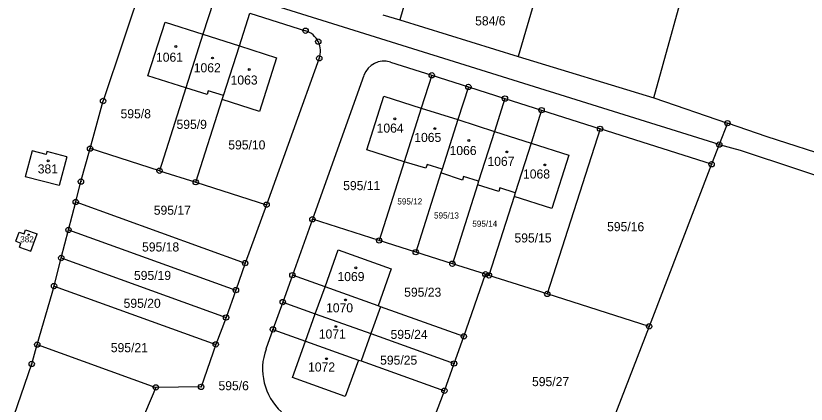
# Model space of a CAD drawing. Extents: x -738131 to -734179, y -1033447 to -1030078.
# Drawn here: x -735627.8 to -735479.7, y -1032404.1 to -1032331.3 of the extents above; entities that cross this region are included whole.
import ezdxf

# ---------------------------------------------------------------- set-up
doc = ezdxf.new("R2010")
doc.units = 0
for name, color, linetype in [('Vrstva 1', 7, 'Continuous'), ('Vrstva 2', 7, 'Continuous'), ('Vrstva 4', 7, 'Continuous'), ('Vrstva 5', 7, 'Continuous'), ('Vrstva 8', 7, 'Continuous')]:
    doc.layers.add(name, color=color, linetype=linetype)

msp = doc.modelspace()

# ---------------------------------------------------------------- linework, layer by layer
at = {"layer": 'Vrstva 1'}
for points in [[(-735548.61, -1032307.3), (-735555.84, -1032332.07)], [(-735526.3, -1032313.79), (-735533.64, -1032338.94)], [(-735508.21, -1032346.71), (-735500.91, -1032320.28)], [(-735495.96, -1032355.47), (-735602.98, -1032321.96)], [(-735603.82, -1032324.49), (-735611.43, -1032347.3)], [(-735590.77, -1032328.64), (-735592.73, -1032334.8)], [(-735585.9, -1032336.98), (-735583.92, -1032330.82)], [(-735583.92, -1032330.82), (-735573.48, -1032334.13)], [(-735558.99, -1032331.15), (-735555.84, -1032332.07)], [(-735595.92, -1032344.82), (-735603.03, -1032342.57), (-735599.8, -1032332.51), (-735592.73, -1032334.8)], [(-735555.84, -1032332.07), (-735533.64, -1032338.94)], [(-735592.73, -1032334.8), (-735595.92, -1032344.82)], [(-735585.9, -1032336.98), (-735578.95, -1032339.22), (-735582.14, -1032349.26), (-735589.11, -1032347.01)], [(-735588.88, -1032346.3), (-735585.9, -1032336.98)], [(-735570.93, -1032339.3), (-735580.8, -1032366.74)], [(-735557.59, -1032340.02), (-735549.84, -1032342.47)], [(-735533.64, -1032338.94), (-735508.21, -1032346.71)], [(-735562.56, -1032342.49), (-735572.21, -1032369.47)], [(-735549.84, -1032342.47), (-735551.8, -1032348.63)], [(-735549.84, -1032342.47), (-735542.98, -1032344.66)], [(-735542.98, -1032344.66), (-735544.93, -1032350.79)], [(-735542.98, -1032344.66), (-735536.12, -1032346.84)], [(-735595.92, -1032344.82), (-735600.87, -1032360.36)], [(-735588.88, -1032346.3), (-735591.73, -1032345.4), (-735591.94, -1032346.08), (-735595.92, -1032344.82)], [(-735613.88, -1032356.22), (-735611.43, -1032347.3)], [(-735594.08, -1032362.52), (-735589.11, -1032347.01)], [(-735589.11, -1032347.01), (-735588.88, -1032346.3)], [(-735555, -1032358.68), (-735562.01, -1032356.43), (-735558.8, -1032346.39), (-735551.8, -1032348.63)], [(-735536.12, -1032346.84), (-735538.08, -1032352.99)], [(-735536.12, -1032346.84), (-735529.26, -1032349.02)], [(-735508.21, -1032346.71), (-735494.41, -1032351.45)], [(-735551.8, -1032348.63), (-735555, -1032358.68)], [(-735529.26, -1032349.02), (-735531.22, -1032355.19)], [(-735529.26, -1032349.02), (-735518.3, -1032352.51)], [(-735544.93, -1032350.79), (-735547.89, -1032360.09)], [(-735494.41, -1032351.45), (-735495.96, -1032355.47)], [(-735486.99, -1032354), (-735494.41, -1032351.45)], [(-735538.08, -1032352.99), (-735541.05, -1032362.33)], [(-735518.3, -1032352.51), (-735528.19, -1032383.47)], [(-735497.39, -1032359.16), (-735518.3, -1032352.51)], [(-735474.16, -1032358.15), (-735486.99, -1032354)], [(-735615.58, -1032362.41), (-735613.88, -1032356.22)], [(-735600.87, -1032360.36), (-735613.88, -1032356.22)], [(-735531.22, -1032355.19), (-735524.18, -1032357.43), (-735527.33, -1032367.45), (-735534.42, -1032365.23)], [(-735531.22, -1032355.19), (-735534.19, -1032364.51)], [(-735495.96, -1032355.47), (-735497.39, -1032359.16)], [(-735495.96, -1032355.47), (-735492.07, -1032356.49)], [(-735492.07, -1032356.49), (-735470.74, -1032363.55)], [(-735624.74, -1032356.63), (-735626.01, -1032361.49)], [(-735622.13, -1032357.32), (-735624.74, -1032356.63)], [(-735621.98, -1032356.76), (-735622.13, -1032357.32)], [(-735618.23, -1032357.74), (-735621.98, -1032356.76)], [(-735618.23, -1032357.74), (-735619.65, -1032363.16)], [(-735555, -1032358.68), (-735559.7, -1032373.45)], [(-735547.89, -1032360.09), (-735550.7, -1032359.21), (-735550.97, -1032359.9), (-735555, -1032358.68)], [(-735497.39, -1032359.16), (-735509.1, -1032389.54)], [(-735600.87, -1032360.36), (-735594.08, -1032362.52)], [(-735548.12, -1032360.79), (-735552.84, -1032375.63)], [(-735547.89, -1032360.09), (-735548.12, -1032360.79)], [(-735541.05, -1032362.33), (-735543.9, -1032361.45), (-735544.11, -1032362.14), (-735548.12, -1032360.79)], [(-735619.65, -1032363.16), (-735626.01, -1032361.49)], [(-735616.56, -1032366.22), (-735615.58, -1032362.41)], [(-735594.08, -1032362.52), (-735580.8, -1032366.74)], [(-735541.05, -1032362.33), (-735541.27, -1032363)], [(-735541.27, -1032363), (-735545.98, -1032377.81)], [(-735534.19, -1032364.51), (-735537.06, -1032363.58), (-735537.29, -1032364.29), (-735541.27, -1032363)], [(-735534.42, -1032365.23), (-735539.12, -1032380)], [(-735534.19, -1032364.51), (-735534.42, -1032365.23)], [(-735617.92, -1032371.47), (-735616.56, -1032366.22)], [(-735616.56, -1032366.22), (-735584.81, -1032377.69)], [(-735580.8, -1032366.74), (-735584.81, -1032377.69)], [(-735572.21, -1032369.47), (-735575.96, -1032379.95)], [(-735559.7, -1032373.45), (-735572.21, -1032369.47)], [(-735627.79, -1032373.59), (-735627.17, -1032371.87)], [(-735627.17, -1032371.87), (-735626.23, -1032372.21)], [(-735626.23, -1032372.21), (-735625.96, -1032371.46)], [(-735625.96, -1032371.46), (-735623.79, -1032372.23)], [(-735624.95, -1032375.46), (-735623.79, -1032372.23)], [(-735619.27, -1032376.73), (-735617.92, -1032371.47)], [(-735617.92, -1032371.47), (-735586.55, -1032382.75)], [(-735627.79, -1032373.59), (-735626.84, -1032373.93)], [(-735627.11, -1032374.69), (-735626.84, -1032373.93)], [(-735552.84, -1032375.63), (-735559.7, -1032373.45)], [(-735627.11, -1032374.69), (-735624.95, -1032375.46)], [(-735569.83, -1032382.14), (-735567.36, -1032375.22), (-735557.43, -1032378.74), (-735559.9, -1032385.69)], [(-735545.98, -1032377.81), (-735552.84, -1032375.63)], [(-735620.63, -1032381.98), (-735619.27, -1032376.73)], [(-735619.27, -1032376.73), (-735588.4, -1032387.88)], [(-735584.81, -1032377.69), (-735586.55, -1032382.75)], [(-735539.79, -1032379.78), (-735545.98, -1032377.81)], [(-735575.96, -1032379.95), (-735577.76, -1032384.99)], [(-735569.83, -1032382.14), (-735575.96, -1032379.95)], [(-735543.83, -1032391.43), (-735539.79, -1032379.78)], [(-735539.12, -1032380), (-735539.79, -1032379.78)], [(-735528.19, -1032383.47), (-735539.12, -1032380)], [(-735620.98, -1032383.35), (-735620.63, -1032381.98)], [(-735620.63, -1032381.98), (-735590.32, -1032392.93)], [(-735586.55, -1032382.75), (-735588.4, -1032387.88)], [(-735559.9, -1032385.69), (-735569.83, -1032382.14)], [(-735623.77, -1032392.96), (-735620.98, -1032383.35)], [(-735509.1, -1032389.54), (-735528.19, -1032383.47)], [(-735577.76, -1032384.99), (-735579.6, -1032390.12)], [(-735577.76, -1032384.99), (-735571.66, -1032387.18)], [(-735559.43, -1032385.86), (-735561.26, -1032390.91)], [(-735559.43, -1032385.86), (-735559.9, -1032385.69)], [(-735543.83, -1032391.43), (-735559.43, -1032385.86)], [(-735571.66, -1032387.18), (-735561.26, -1032390.91)], [(-735588.4, -1032387.88), (-735590.32, -1032392.93)], [(-735579.6, -1032390.12), (-735580.91, -1032393.79)], [(-735579.6, -1032390.12), (-735573.49, -1032392.3)], [(-735509.1, -1032389.54), (-735521.81, -1032422.48)], [(-735561.26, -1032390.91), (-735563.07, -1032396.03)], [(-735561.26, -1032390.91), (-735545.65, -1032396.51)], [(-735545.65, -1032396.51), (-735543.83, -1032391.43)], [(-735624.82, -1032396.59), (-735623.77, -1032392.96)], [(-735623.77, -1032392.96), (-735601.55, -1032400.99)], [(-735590.32, -1032392.93), (-735593.07, -1032400.89)], [(-735563.54, -1032395.86), (-735566.04, -1032402.71), (-735575.92, -1032399.16), (-735573.49, -1032392.3)], [(-735573.49, -1032392.3), (-735563.54, -1032395.86)], [(-735633.52, -1032421.79), (-735624.82, -1032396.59)], [(-735563.54, -1032395.86), (-735563.07, -1032396.03)], [(-735563.07, -1032396.03), (-735547.47, -1032401.6)], [(-735547.47, -1032401.6), (-735545.65, -1032396.51)], [(-735601.55, -1032400.99), (-735613.94, -1032430.11)], [(-735593.07, -1032400.89), (-735601.55, -1032400.99)], [(-735550.49, -1032409.71), (-735547.47, -1032401.6)]]:
    msp.add_lwpolyline(points, dxfattribs=at)
for centre, radius, start, end in [((-735574.7, -1032337.95), 4.01, 340.2658, 72.242), ((-735558.79, -1032343.83), 4, 72.4576, 160.3955), ((-735570.57, -1032397.5), 10.98, 160.2628, 227.2362)]:
    msp.add_arc(centre, radius, start, end, dxfattribs=at)
at = {"layer": 'Vrstva 4'}
for points in [[(-735592.73, -1032334.8), (-735585.9, -1032336.98)], [(-735551.8, -1032348.63), (-735544.93, -1032350.79)], [(-735544.93, -1032350.79), (-735538.08, -1032352.99)], [(-735538.08, -1032352.99), (-735531.22, -1032355.19)], [(-735571.66, -1032387.18), (-735569.83, -1032382.14)], [(-735573.49, -1032392.3), (-735571.66, -1032387.18)]]:
    msp.add_lwpolyline(points, dxfattribs=at)
at = {"layer": 'Vrstva 5'}
for centre, radius in [((-735597.81, -1032337.09), 0.175), ((-735590.92, -1032339.24), 0.175), ((-735584.03, -1032341.38), 0.175), ((-735556.75, -1032350.63), 0.175), ((-735549.26, -1032352.48), 0.175), ((-735542.89, -1032354.7), 0.175), ((-735535.77, -1032356.85), 0.175), ((-735621.73, -1032358.5), 0.175), ((-735528.65, -1032359.29), 0.175), ((-735625.4, -1032372.36), 0.117), ((-735564.06, -1032378.56), 0.175), ((-735566.01, -1032384.6), 0.175), ((-735567.79, -1032389.6), 0.175), ((-735569.57, -1032395.61), 0.175)]:
    msp.add_circle(centre, radius, dxfattribs=at)
at = {"layer": 'Vrstva 8'}
for centre, radius in [((-735573.48, -1032334.13), 0.5), ((-735573.48, -1032334.13), 0.0303), ((-735571.11, -1032336.17), 0.5), ((-735571.11, -1032336.17), 0.0303), ((-735570.93, -1032339.3), 0.5), ((-735570.93, -1032339.3), 0.0303), ((-735549.84, -1032342.47), 0.5), ((-735549.84, -1032342.47), 0.0303), ((-735542.98, -1032344.66), 0.5), ((-735542.98, -1032344.66), 0.0303), ((-735611.43, -1032347.3), 0.5), ((-735611.43, -1032347.3), 0.0303), ((-735536.12, -1032346.84), 0.5), ((-735536.12, -1032346.84), 0.0303), ((-735529.26, -1032349.02), 0.5), ((-735529.26, -1032349.02), 0.0303), ((-735518.3, -1032352.51), 0.5), ((-735494.41, -1032351.45), 0.5), ((-735494.41, -1032351.45), 0.5), ((-735494.41, -1032351.45), 0.0303), ((-735494.41, -1032351.45), 0.0303), ((-735518.3, -1032352.51), 0.0303), ((-735495.96, -1032355.47), 0.5), ((-735495.96, -1032355.47), 0.5), ((-735613.88, -1032356.22), 0.5), ((-735613.88, -1032356.22), 0.0303), ((-735495.96, -1032355.47), 0.0303), ((-735495.96, -1032355.47), 0.0303), ((-735497.39, -1032359.16), 0.5), ((-735497.39, -1032359.16), 0.5), ((-735497.39, -1032359.16), 0.0303), ((-735497.39, -1032359.16), 0.0303), ((-735600.87, -1032360.36), 0.5), ((-735600.87, -1032360.36), 0.0303), ((-735615.58, -1032362.41), 0.5), ((-735615.58, -1032362.41), 0.0303), ((-735594.08, -1032362.52), 0.5), ((-735594.08, -1032362.52), 0.0303), ((-735616.56, -1032366.22), 0.5), ((-735616.56, -1032366.22), 0.0303), ((-735580.8, -1032366.74), 0.5), ((-735580.8, -1032366.74), 0.0303), ((-735572.21, -1032369.47), 0.5), ((-735572.21, -1032369.47), 0.0303), ((-735617.92, -1032371.47), 0.5), ((-735617.92, -1032371.47), 0.0303), ((-735559.7, -1032373.45), 0.5), ((-735559.7, -1032373.45), 0.0303), ((-735552.84, -1032375.63), 0.5), ((-735552.84, -1032375.63), 0.0303), ((-735619.27, -1032376.73), 0.5), ((-735619.27, -1032376.73), 0.0303), ((-735584.81, -1032377.69), 0.5), ((-735545.98, -1032377.81), 0.5), ((-735584.81, -1032377.69), 0.0303), ((-735545.98, -1032377.81), 0.0303), ((-735575.96, -1032379.95), 0.5), ((-735575.96, -1032379.95), 0.0303), ((-735539.79, -1032379.78), 0.5), ((-735539.79, -1032379.78), 0.0303), ((-735539.12, -1032380), 0.5), ((-735539.12, -1032380), 0.0303), ((-735620.63, -1032381.98), 0.5), ((-735620.63, -1032381.98), 0.0303), ((-735586.55, -1032382.75), 0.5), ((-735586.55, -1032382.75), 0.0303), ((-735528.19, -1032383.47), 0.5), ((-735577.76, -1032384.99), 0.5), ((-735528.19, -1032383.47), 0.0303), ((-735577.76, -1032384.99), 0.0303), ((-735588.4, -1032387.88), 0.5), ((-735588.4, -1032387.88), 0.0303), ((-735509.1, -1032389.54), 0.5), ((-735509.1, -1032389.54), 0.5), ((-735579.6, -1032390.12), 0.5), ((-735579.6, -1032390.12), 0.0303), ((-735509.1, -1032389.54), 0.0303), ((-735509.1, -1032389.54), 0.0303), ((-735543.83, -1032391.43), 0.5), ((-735543.83, -1032391.43), 0.0303), ((-735623.77, -1032392.96), 0.5), ((-735623.77, -1032392.96), 0.0303), ((-735590.32, -1032392.93), 0.5), ((-735590.32, -1032392.93), 0.0303), ((-735624.82, -1032396.59), 0.5), ((-735624.82, -1032396.59), 0.0303), ((-735545.65, -1032396.51), 0.5), ((-735545.65, -1032396.51), 0.0303), ((-735601.55, -1032400.99), 0.5), ((-735601.55, -1032400.99), 0.0303), ((-735593.07, -1032400.89), 0.5), ((-735593.07, -1032400.89), 0.0303), ((-735547.47, -1032401.6), 0.5), ((-735547.47, -1032401.6), 0.0303)]:
    msp.add_circle(centre, radius, dxfattribs=at)

# ---------------------------------------------------------------- texts
at = {"layer": 'Vrstva 2'}
for s, height, p in [('584/6', 1.7, (-735541.71, -1032333.13)), ('1061', 1.7, (-735601.52, -1032339.94)), ('1062', 1.7, (-735594.44, -1032341.92)), ('1063', 1.7, (-735587.54, -1032344.22)), ('595/8', 1.7, (-735608.16, -1032350.54)), ('595/9', 1.7, (-735597.67, -1032352.53)), ('1064', 1.7, (-735560.17, -1032353.23)), ('1065', 1.7, (-735553.12, -1032354.98)), ('595/10', 1.7, (-735587.97, -1032356.38)), ('1066', 1.7, (-735546.5, -1032357.43)), ('1067', 1.7, (-735539.4, -1032359.46)), ('381', 1.7, (-735623.68, -1032360.88)), ('1068', 1.7, (-735532.74, -1032361.83)), ('595/11', 1.7, (-735566.44, -1032364.01)), ('595/17', 1.7, (-735601.94, -1032368.62)), ('595/12', 1.14, (-735556.29, -1032366.7)), ('595/13', 1.14, (-735549.42, -1032369.33)), ('595/14', 1.14, (-735542.24, -1032370.87)), ('595/16', 1.7, (-735516.98, -1032371.71)), ('382', 1.14, (-735626.97, -1032373.79)), ('595/15', 1.7, (-735534.34, -1032373.82)), ('595/18', 1.7, (-735604.13, -1032375.51)), ('595/19', 1.7, (-735605.65, -1032380.85)), ('1069', 1.7, (-735567.51, -1032381.06)), ('595/23', 1.7, (-735555.01, -1032383.99)), ('595/20', 1.7, (-735607.59, -1032386.07)), ('1070', 1.7, (-735569.65, -1032386.92)), ('1071', 1.7, (-735571.01, -1032391.83)), ('595/24', 1.7, (-735557.56, -1032391.9)), ('595/21', 1.7, (-735609.99, -1032394.39)), ('595/25', 1.7, (-735559.52, -1032396.73)), ('1072', 1.7, (-735573.02, -1032398.01)), ('595/27', 1.7, (-735531.05, -1032400.75)), ('595/6', 1.7, (-735589.81, -1032401.52))]:
    msp.add_text(s, height=height, dxfattribs=at).set_placement(p)

doc.saveas('drawing.dxf')
